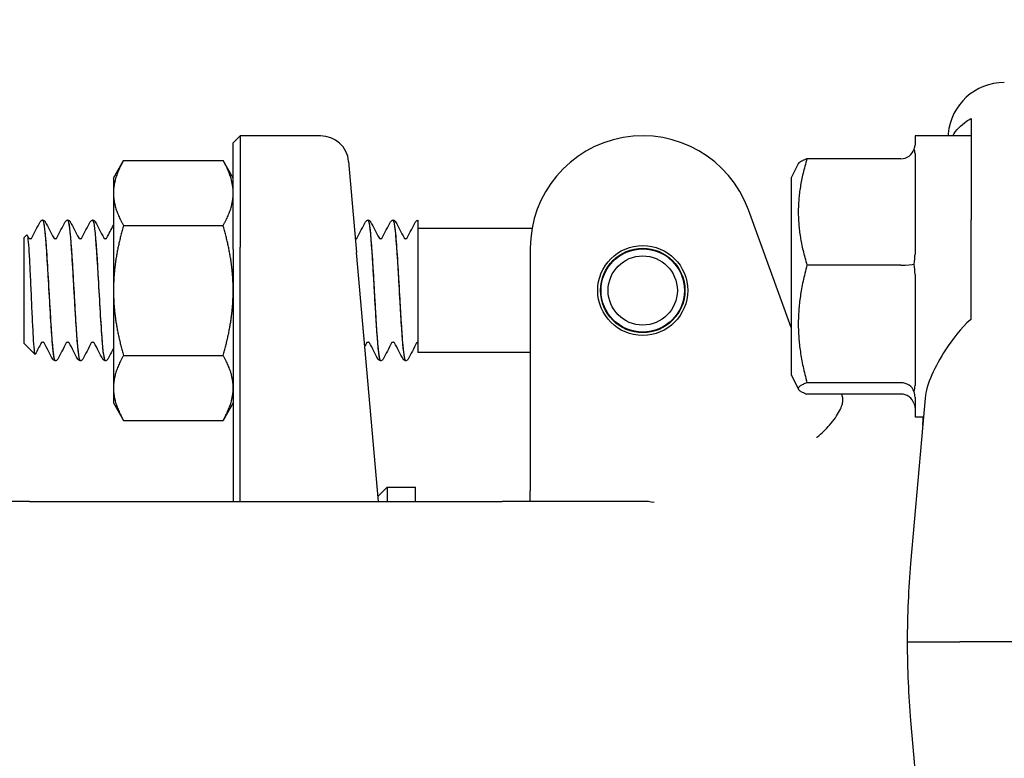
# Model space of a CAD drawing. Header units: inches. Extents: x 24 to 1128, y -69 to 748.
# Tile 340 of 656: x 483.27 to 485.46, y 683.86 to 685.5. Entities that reach past the tile are written whole.
import ezdxf

# ---------------------------------------------------------------- set-up
doc = ezdxf.new("R2010")
doc.units = ezdxf.units.IN
doc.header["$LTSCALE"] = 32
doc.header["$MEASUREMENT"] = 0
doc.layers.add('Dimension (ANSI)', color=7, linetype='Continuous', lineweight=25)
doc.layers.add('Visible (ANSI)', color=7, linetype='Continuous', lineweight=30)
doc.styles.add('Note Text (ANSI)', font='tahoma.ttf')
doc.dimstyles.new('SB Fraction-16 (ANSI)', dxfattribs={"dimscale": 32, "dimtxt": 0.125, "dimasz": 0.098425, "dimexe": 0.125, "dimexo": 0.0625, "dimgap": 0.031496, "dimtad": 0, "dimtih": 1, "dimtoh": 1, "dimdec": 4, "dimrnd": 1e-08, "dimzin": 0, "dimdsep": 46, "dimlunit": 5, "dimtxsty": 'Note Text (ANSI)', "dimcen": 0.09, "dimdle": 0.393701, "dimclrd": 256, "dimclre": 256, "dimclrt": 256, "dimadec": 0, "dimazin": 3, "dimtfac": 0.96, "dimtofl": 0, "dimtmove": 0, "dimatfit": 3, "dimfxl": 1, "dimfrac": 2, "dimtolj": 1, "dimtzin": 12, "dimlwd": -1, "dimlwe": -1, "dimarcsym": 0})

# ---------------------------------------------------------------- blocks, each defined once
blk = doc.blocks.new('*D18')
at = {"layer": 'Defpoints', "color": 0, "transparency": 16777216}
for p in [(496.2806, 687.6685), (344.4743, 549.6685), (496.2806, 549.6685)]:
    blk.add_point(p, dxfattribs=at)
at = {"layer": 'Dimension (ANSI)', "transparency": 16777216}
for p, q in [((494.2806, 687.6685), (340.4743, 687.6685)), ((344.4743, 684.5189), (344.4743, 621.7677)), ((344.4743, 552.8181), (344.4743, 615.5693)), ((494.2806, 549.6685), (340.4743, 549.6685))]:
    blk.add_line(p, q, dxfattribs=at)
for points in [[(343.9494, 684.5189), (344.9993, 684.5189), (344.4743, 687.6685)], [(343.9494, 552.8181), (344.9993, 552.8181), (344.4743, 549.6685)]]:
    blk.add_solid(points, dxfattribs=at)
at = {"layer": 'Dimension (ANSI)', "transparency": 16777216, "insert": (340.3723, 620.7599), "char_height": 4, "attachment_point": 1, "style": 'Note Text (ANSI)'}
blk.add_mtext('\\A1;138', dxfattribs=at)

msp = doc.modelspace()

# ---------------------------------------------------------------- linework, layer by layer
at = {"layer": 'Visible (ANSI)'}
for p, q in [((485.38659, 685.26088), (485.38659, 685.19454)), ((483.74659, 685.22717), (483.76222, 685.24279)), ((483.76222, 685.24279), (483.76222, 684.99529)), ((483.9409, 685.24279), (483.76222, 685.24279)), ((485.26159, 685.24279), (485.26159, 685.22234)), ((485.38659, 685.24279), (485.26159, 685.24279)), ((485.33538, 685.24696), (485.33502, 685.24279)), ((483.74659, 684.99092), (483.74659, 685.22717)), ((485.23034, 685.19192), (485.02155, 685.19192)), ((485.26159, 685.20319), (485.26159, 684.98003)), ((483.48059, 685.14904), (483.50292, 685.18772)), ((483.50292, 685.18772), (483.72426, 685.18772)), ((483.74659, 685.14904), (483.72426, 685.18772)), ((484.00316, 685.18574), (484.02087, 684.98324)), ((484.98659, 685.14904), (485.00269, 685.18125)), ((485.38659, 685.17802), (485.38659, 685.05622)), ((483.48059, 685.14904), (483.48059, 685.11555)), ((484.98659, 685.14904), (484.98659, 684.71154)), ((483.48059, 685.11555), (483.48059, 684.89904)), ((484.98659, 684.81707), (484.89151, 685.0783)), ((483.32361, 685.05529), (483.32303, 685.05529)), ((483.37923, 685.05529), (483.37864, 685.05529)), ((483.43484, 685.05529), (483.43425, 685.05529)), ((483.50292, 685.04338), (483.72426, 685.04338)), ((484.04656, 685.05529), (484.04598, 685.05529)), ((484.10217, 685.05529), (484.10159, 685.05529)), ((484.15659, 685.05523), (484.15659, 685.03886)), ((484.15659, 685.03886), (484.15659, 684.92746)), ((484.41045, 685.03654), (484.15659, 685.03654)), ((485.38659, 684.83536), (485.38659, 685.05622)), ((483.28159, 685.01631), (483.28791, 685.02263)), ((483.28159, 685.01631), (483.28159, 684.78177)), ((483.76222, 684.43029), (483.76222, 684.99529)), ((484.40659, 684.99279), (484.40659, 684.64595)), ((483.74659, 684.99092), (483.74659, 684.43029)), ((484.06925, 684.43029), (484.02087, 684.98324)), ((485.23034, 684.95545), (485.02155, 684.95545)), ((484.15659, 684.92746), (484.15659, 684.76154)), ((485.26159, 684.93488), (485.26159, 684.68798)), ((483.48059, 684.89904), (483.48059, 684.68253)), ((483.28159, 684.78177), (483.3062, 684.75716)), ((483.50292, 684.7547), (483.72426, 684.7547)), ((484.40659, 684.76154), (484.15659, 684.76154)), ((483.35142, 684.74279), (483.35084, 684.74279)), ((483.40703, 684.74279), (483.40645, 684.74279)), ((483.46264, 684.74279), (483.46206, 684.74279)), ((484.07436, 684.74279), (484.07378, 684.74279)), ((484.12998, 684.74279), (484.12939, 684.74279)), ((484.98659, 684.71154), (485.00269, 684.67934)), ((485.23034, 684.69382), (485.02155, 684.69382)), ((483.48059, 684.68253), (483.48059, 684.64904)), ((485.23034, 684.66866), (485.02155, 684.66866)), ((483.48059, 684.64904), (483.50292, 684.61037)), ((483.74659, 684.64904), (483.72426, 684.61037)), ((484.40659, 684.64595), (484.40659, 684.45342)), ((485.28398, 684.65942), (485.25184, 684.2921)), ((485.26159, 684.66198), (485.26159, 684.61779)), ((483.50292, 684.61037), (483.72426, 684.61037)), ((485.28034, 684.61779), (485.26159, 684.61779)), ((484.06832, 684.4409), (484.08897, 684.46154)), ((484.08897, 684.46154), (484.08897, 684.43029)), ((484.08897, 684.46154), (484.15147, 684.46154)), ((484.15147, 684.43029), (484.15147, 684.46154)), ((484.40659, 684.43029), (484.40659, 684.45342)), ((483.29409, 684.43029), (482.98159, 684.43029)), ((483.29409, 684.43029), (484.34409, 684.43029)), ((484.65659, 684.43029), (484.34409, 684.43029)), ((485.24423, 684.11779), (485.36112, 684.11779)), ((485.86159, 684.11779), (485.36112, 684.11779)), ((485.25184, 683.94348), (485.28398, 683.57616))]:
    msp.add_line(p, q, dxfattribs=at)
for radius in [0.1, 0.09375, 0.0925, 0.07688]:
    msp.add_circle((484.65659, 684.89904), radius, dxfattribs=at)
for centre, radius, start, end in [((483.9409, 685.18029), 0.0625, 5, 90), ((484.65659, 684.99279), 0.25, 20, 180), ((484.65659, 684.30529), 0.125, 78.3306, 90)]:
    msp.add_arc(centre, radius, start, end, dxfattribs=at)
for centre, major_axis, ratio, start_param, end_param in [((485.45991, 685.23606), (0.01094, 0.125), 0.9961657, 0.0869335, 1.5707963), ((485.23034, 685.22462), (0, -0.0327), 0.9555533, 0, 1.2241495), ((485.23034, 684.9586), (0.03125, 0), 0.1006388, 4.712389, 5.9365385), ((485.23034, 684.66426), (0.03125, 0), 0.9458753, 0.3466468, 1.5707963), ((485.23034, 684.63596), (0, 0.0327), 0.9555533, 5.0590358, 6.2831853)]:
    msp.add_ellipse(centre, major_axis=major_axis, ratio=ratio, start_param=start_param, end_param=end_param, dxfattribs=at)
for points, knots in [([(485.34535, 685.24279), (485.35328, 685.25601), (485.36388, 685.26679), (485.37886, 685.27719), (485.38258, 685.27948), (485.38659, 685.28163)], [0.72464195, 0.72464195, 0.72464195, 0.72464195, 0.90366002, 0.90366002, 0.95550669, 0.95550669, 0.95550669, 0.95550669]), ([(483.31882, 685.05322), (483.31874, 685.05313), (483.31866, 685.05303), (483.31834, 685.05263), (483.31807, 685.05226), (483.31777, 685.0517)], [-0.025931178, -0.025931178, -0.025931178, -0.025931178, -0.019551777, -0.019551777, 0, 0, 0, 0]), ([(483.31882, 685.05322), (483.3192, 685.05365), (483.3197, 685.05411), (483.32109, 685.05492), (483.32203, 685.05524), (483.32301, 685.05529)], [0, 0, 0, 0, 0.013250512, 0.013250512, 0.027054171, 0.027054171, 0.027054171, 0.027054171]), ([(483.32301, 685.05507), (483.32501, 685.05495), (483.32702, 685.04301), (483.32902, 685.02083), (483.33184, 684.98968), (483.33466, 684.93914), (483.33748, 684.88949), (483.34029, 684.83986), (483.34311, 684.79244), (483.34593, 684.76624), (483.34756, 684.75101), (483.3492, 684.74319), (483.35084, 684.74311)], [4.7095281, 4.7095281, 4.7095281, 4.7095281, 5.3893637, 5.3893637, 5.3893637, 6.3443154, 6.3443154, 6.3443154, 7.2990044, 7.2990044, 7.2990044, 7.8539816, 7.8539816, 7.8539816, 7.8539816]), ([(483.35145, 684.743), (483.34936, 684.74313), (483.34727, 684.75615), (483.34518, 684.78005), (483.34237, 684.81224), (483.33955, 684.86329), (483.33674, 684.91277), (483.3339, 684.9627), (483.33106, 685.00967), (483.32822, 685.0346), (483.32669, 685.04808), (483.32515, 685.05502), (483.32361, 685.05508)], [-14.1400278, -14.1400278, -14.1400278, -14.1400278, -13.4320997, -13.4320997, -13.4320997, -12.4783682, -12.4783682, -12.4783682, -11.5160648, -11.5160648, -11.5160648, -10.9955743, -10.9955743, -10.9955743, -10.9955743]), ([(483.32364, 685.05529), (483.32477, 685.05523), (483.32584, 685.05481), (483.32731, 685.05382), (483.32779, 685.0533), (483.3285, 685.05238), (483.32875, 685.05196), (483.32896, 685.05155)], [0, 0, 0, 0, 0.015967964, 0.015967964, 0.031253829, 0.031253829, 0.045415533, 0.045415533, 0.045415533, 0.045415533]), ([(483.3733, 685.05155), (483.37363, 685.05219), (483.37403, 685.05286), (483.37517, 685.05396), (483.37567, 685.05435), (483.37696, 685.055), (483.37777, 685.05525), (483.37862, 685.05529)], [0, 0, 0, 0, 0.022095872, 0.022095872, 0.033561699, 0.033561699, 0.045438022, 0.045438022, 0.045438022, 0.045438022]), ([(483.37862, 685.05523), (483.37898, 685.05528), (483.37934, 685.05494), (483.3797, 685.05417), (483.38252, 685.04825), (483.38533, 685.01728), (483.38814, 684.97364), (483.39095, 684.93002), (483.39377, 684.8749), (483.39658, 684.83032), (483.39939, 684.78574), (483.4022, 684.75288), (483.40501, 684.74485), (483.40549, 684.74348), (483.40597, 684.74284), (483.40645, 684.74289)], [10.9927134, 10.9927134, 10.9927134, 10.9927134, 11.1151899, 11.1151899, 11.1151899, 12.0686082, 12.0686082, 12.0686082, 13.0217811, 13.0217811, 13.0217811, 13.9747115, 13.9747115, 13.9747115, 14.1371669, 14.1371669, 14.1371669, 14.1371669]), ([(483.40706, 684.74304), (483.40617, 684.7429), (483.40528, 684.74509), (483.40439, 684.7497), (483.40158, 684.76427), (483.39878, 684.80267), (483.39598, 684.84964), (483.39318, 684.89653), (483.39038, 684.95073), (483.38758, 684.99075), (483.38479, 685.03054), (483.38201, 685.05522), (483.37923, 685.05529)], [-20.4232131, -20.4232131, -20.4232131, -20.4232131, -20.1217618, -20.1217618, -20.1217618, -19.1712317, -19.1712317, -19.1712317, -18.2223022, -18.2223022, -18.2223022, -17.2787596, -17.2787596, -17.2787596, -17.2787596]), ([(483.37925, 685.05529), (483.38039, 685.05523), (483.38145, 685.05481), (483.38292, 685.05382), (483.3834, 685.0533), (483.38411, 685.05238), (483.38436, 685.05196), (483.38457, 685.05155)], [0, 0, 0, 0, 0.015967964, 0.015967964, 0.031253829, 0.031253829, 0.045415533, 0.045415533, 0.045415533, 0.045415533]), ([(483.42891, 685.05155), (483.42924, 685.05219), (483.42964, 685.05286), (483.43078, 685.05396), (483.43128, 685.05435), (483.43257, 685.055), (483.43339, 685.05525), (483.43423, 685.05529)], [0, 0, 0, 0, 0.022095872, 0.022095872, 0.033561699, 0.033561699, 0.045438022, 0.045438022, 0.045438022, 0.045438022]), ([(483.43423, 685.05496), (483.43573, 685.05501), (483.43723, 685.04858), (483.43873, 685.03576), (483.44154, 685.01177), (483.44434, 684.96602), (483.44715, 684.91677), (483.44996, 684.86753), (483.45277, 684.81608), (483.45557, 684.78292), (483.45774, 684.75738), (483.4599, 684.7432), (483.46206, 684.74295)], [17.2758987, 17.2758987, 17.2758987, 17.2758987, 17.7840647, 17.7840647, 17.7840647, 18.7358252, 18.7358252, 18.7358252, 19.6873602, 19.6873602, 19.6873602, 20.4203522, 20.4203522, 20.4203522, 20.4203522]), ([(483.46267, 684.74284), (483.4602, 684.74295), (483.45773, 684.7618), (483.45525, 684.79413), (483.45241, 684.83134), (483.44957, 684.88543), (483.44672, 684.93434), (483.44389, 684.98312), (483.44105, 685.02541), (483.43821, 685.04405), (483.43709, 685.05145), (483.43596, 685.05505), (483.43484, 685.05498)], [-26.7063984, -26.7063984, -26.7063984, -26.7063984, -25.8688703, -25.8688703, -25.8688703, -24.9048316, -24.9048316, -24.9048316, -23.9435311, -23.9435311, -23.9435311, -23.5619449, -23.5619449, -23.5619449, -23.5619449]), ([(483.43486, 685.05529), (483.436, 685.05523), (483.43706, 685.05481), (483.43853, 685.05382), (483.43901, 685.0533), (483.43972, 685.05238), (483.43997, 685.05196), (483.44018, 685.05155)], [0, 0, 0, 0, 0.015967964, 0.015967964, 0.031253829, 0.031253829, 0.045415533, 0.045415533, 0.045415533, 0.045415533]), ([(484.04063, 685.05155), (484.04097, 685.05219), (484.04137, 685.05286), (484.04251, 685.05396), (484.043, 685.05435), (484.04429, 685.055), (484.04511, 685.05525), (484.04595, 685.05529)], [0, 0, 0, 0, 0.022095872, 0.022095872, 0.033561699, 0.033561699, 0.045438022, 0.045438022, 0.045438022, 0.045438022]), ([(484.04595, 685.05518), (484.04645, 685.05526), (484.04694, 685.05461), (484.04743, 685.05318), (484.05025, 685.04502), (484.05308, 685.01184), (484.0559, 684.96699), (484.05871, 684.92223), (484.06153, 684.86704), (484.06434, 684.82353), (484.06715, 684.7801), (484.06996, 684.74945), (484.07277, 684.74381), (484.07311, 684.74313), (484.07345, 684.74281), (484.07378, 684.74285)], [86.3909371, 86.3909371, 86.3909371, 86.3909371, 86.558303, 86.558303, 86.558303, 87.5147256, 87.5147256, 87.5147256, 88.4689986, 88.4689986, 88.4689986, 89.4213086, 89.4213086, 89.4213086, 89.5353906, 89.5353906, 89.5353906, 89.5353906]), ([(484.07439, 684.74299), (484.07364, 684.74287), (484.0729, 684.74439), (484.07215, 684.74766), (484.06934, 684.75994), (484.06653, 684.79655), (484.06372, 684.84285), (484.06091, 684.88913), (484.0581, 684.9439), (484.05529, 684.98527), (484.05248, 685.02662), (484.04967, 685.05351), (484.04686, 685.0552), (484.04676, 685.05526), (484.04666, 685.05529), (484.04656, 685.05528)], [-95.8214368, -95.8214368, -95.8214368, -95.8214368, -95.568359, -95.568359, -95.568359, -94.6156683, -94.6156683, -94.6156683, -93.6632144, -93.6632144, -93.6632144, -92.7109946, -92.7109946, -92.7109946, -92.6769833, -92.6769833, -92.6769833, -92.6769833]), ([(484.04658, 685.05529), (484.04772, 685.05523), (484.04878, 685.05481), (484.05025, 685.05382), (484.05074, 685.0533), (484.05144, 685.05238), (484.05169, 685.05196), (484.0519, 685.05155)], [0, 0, 0, 0, 0.015967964, 0.015967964, 0.031253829, 0.031253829, 0.045415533, 0.045415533, 0.045415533, 0.045415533]), ([(484.09625, 685.05155), (484.09658, 685.05219), (484.09698, 685.05286), (484.09812, 685.05396), (484.09861, 685.05435), (484.0999, 685.055), (484.10072, 685.05525), (484.10156, 685.05529)], [0, 0, 0, 0, 0.022095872, 0.022095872, 0.033561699, 0.033561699, 0.045438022, 0.045438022, 0.045438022, 0.045438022]), ([(484.10156, 685.05498), (484.10324, 685.05496), (484.10492, 685.04681), (484.1066, 685.03091), (484.10941, 685.00425), (484.11223, 684.95656), (484.11504, 684.90693), (484.11785, 684.8575), (484.12065, 684.80743), (484.12346, 684.77666), (484.12543, 684.75493), (484.12741, 684.74324), (484.12939, 684.74303)], [92.6741224, 92.6741224, 92.6741224, 92.6741224, 93.2431504, 93.2431504, 93.2431504, 94.1972517, 94.1972517, 94.1972517, 95.1476373, 95.1476373, 95.1476373, 95.8185759, 95.8185759, 95.8185759, 95.8185759]), ([(484.13, 684.74287), (484.1276, 684.74301), (484.12519, 684.76074), (484.12279, 684.79155), (484.11997, 684.82761), (484.11716, 684.88064), (484.11434, 684.92939), (484.11153, 684.97813), (484.10871, 685.0213), (484.1059, 685.04162), (484.10466, 685.0506), (484.10341, 685.05501), (484.10217, 685.05497)], [-102.1046221, -102.1046221, -102.1046221, -102.1046221, -101.2896371, -101.2896371, -101.2896371, -100.3354652, -100.3354652, -100.3354652, -99.3815473, -99.3815473, -99.3815473, -98.9601686, -98.9601686, -98.9601686, -98.9601686]), ([(484.1022, 685.05529), (484.10333, 685.05523), (484.10439, 685.05481), (484.10586, 685.05382), (484.10635, 685.0533), (484.10705, 685.05238), (484.1073, 685.05196), (484.10751, 685.05155)], [0, 0, 0, 0, 0.015967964, 0.015967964, 0.031253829, 0.031253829, 0.045415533, 0.045415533, 0.045415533, 0.045415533]), ([(484.15186, 685.05155), (484.15217, 685.05215), (484.15255, 685.05278), (484.15356, 685.05382), (484.15399, 685.05418), (484.15512, 685.05484), (484.15582, 685.05511), (484.15659, 685.05523)], [0, 0, 0, 0, 0.020860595, 0.020860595, 0.031618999, 0.031618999, 0.042693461, 0.042693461, 0.042693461, 0.042693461]), ([(483.28791, 685.02263), (483.28805, 685.02277), (483.28819, 685.0228), (483.28909, 685.02234), (483.28984, 685.01873), (483.29135, 685.0055), (483.2921, 684.9959), (483.29362, 684.97179), (483.29437, 684.95745), (483.29588, 684.92577), (483.29663, 684.90871), (483.29815, 684.87406), (483.2989, 684.8568), (483.30041, 684.82438), (483.30116, 684.80956), (483.30268, 684.7844), (483.30343, 684.77437), (483.30494, 684.76057), (483.30569, 684.75702), (483.30659, 684.75705), (483.30674, 684.75719), (483.30689, 684.75747)], [-1.8174748, -1.8174748, -1.8174748, -1.8174748, -1.7949096, -1.7949096, -1.6700584, -1.6700584, -1.5430016, -1.5430016, -1.41374, -1.41374, -1.2822742, -1.2822742, -1.1486049, -1.1486049, -1.0127327, -1.0127327, -0.8746582, -0.8746582, -0.7343822, -0.7343822, -0.7065085, -0.7065085, -0.7065085, -0.7065085]), ([(483.29214, 685.01573), (483.29214, 685.01573), (483.29222, 685.01557), (483.29277, 685.01504), (483.29311, 685.01476), (483.29412, 685.01429), (483.29482, 685.0141), (483.29552, 685.0141)], [0.003893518, 0.003893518, 0.003893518, 0.003893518, 0.02135506, 0.02135506, 0.032660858, 0.032660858, 0.044379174, 0.044379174, 0.044379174, 0.044379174]), ([(483.29552, 685.0141), (483.29659, 685.0141), (483.29759, 685.01455), (483.29855, 685.01526), (483.29874, 685.01551), (483.29887, 685.0157), (483.29889, 685.01573), (483.29889, 685.01573)], [0, 0, 0, 0, 0.017919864, 0.017919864, 0.032518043, 0.032518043, 0.040461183, 0.040461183, 0.040461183, 0.040461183]), ([(483.34776, 685.01573), (483.34776, 685.01573), (483.34783, 685.01557), (483.34838, 685.01504), (483.34872, 685.01476), (483.34974, 685.01429), (483.35043, 685.0141), (483.35113, 685.0141)], [0.003893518, 0.003893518, 0.003893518, 0.003893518, 0.02135506, 0.02135506, 0.032660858, 0.032660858, 0.044379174, 0.044379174, 0.044379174, 0.044379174]), ([(483.35113, 685.0141), (483.3522, 685.0141), (483.3532, 685.01455), (483.35416, 685.01526), (483.35435, 685.01551), (483.35449, 685.0157), (483.3545, 685.01573), (483.3545, 685.01573)], [0, 0, 0, 0, 0.017919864, 0.017919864, 0.032518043, 0.032518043, 0.040461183, 0.040461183, 0.040461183, 0.040461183]), ([(483.40337, 685.01573), (483.40337, 685.01573), (483.40344, 685.01557), (483.40399, 685.01504), (483.40433, 685.01476), (483.40535, 685.01429), (483.40604, 685.0141), (483.40674, 685.0141)], [0.003893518, 0.003893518, 0.003893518, 0.003893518, 0.02135506, 0.02135506, 0.032660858, 0.032660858, 0.044379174, 0.044379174, 0.044379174, 0.044379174]), ([(483.40674, 685.0141), (483.40781, 685.0141), (483.40881, 685.01455), (483.40977, 685.01526), (483.40996, 685.01551), (483.4101, 685.0157), (483.41011, 685.01573), (483.41011, 685.01573)], [0, 0, 0, 0, 0.017919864, 0.017919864, 0.032518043, 0.032518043, 0.040461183, 0.040461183, 0.040461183, 0.040461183]), ([(483.45898, 685.01573), (483.45898, 685.01573), (483.45905, 685.01557), (483.4596, 685.01504), (483.45994, 685.01476), (483.46096, 685.01429), (483.46165, 685.0141), (483.46235, 685.0141)], [0.003893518, 0.003893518, 0.003893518, 0.003893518, 0.02135506, 0.02135506, 0.032660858, 0.032660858, 0.044379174, 0.044379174, 0.044379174, 0.044379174]), ([(483.46235, 685.0141), (483.46342, 685.0141), (483.46442, 685.01455), (483.46538, 685.01526), (483.46557, 685.01551), (483.46571, 685.0157), (483.46572, 685.01573), (483.46572, 685.01573)], [0, 0, 0, 0, 0.017919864, 0.017919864, 0.032518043, 0.032518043, 0.040461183, 0.040461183, 0.040461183, 0.040461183]), ([(484.01846, 685.0141), (484.01954, 685.0141), (484.02053, 685.01455), (484.02149, 685.01526), (484.02168, 685.01551), (484.02182, 685.0157), (484.02184, 685.01573), (484.02184, 685.01573)], [0, 0, 0, 0, 0.017919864, 0.017919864, 0.032518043, 0.032518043, 0.040461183, 0.040461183, 0.040461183, 0.040461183]), ([(484.0707, 685.01573), (484.0707, 685.01573), (484.07077, 685.01557), (484.07132, 685.01504), (484.07167, 685.01476), (484.07268, 685.01429), (484.07337, 685.0141), (484.07407, 685.0141)], [0.003893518, 0.003893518, 0.003893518, 0.003893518, 0.02135506, 0.02135506, 0.032660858, 0.032660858, 0.044379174, 0.044379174, 0.044379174, 0.044379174]), ([(484.07407, 685.0141), (484.07515, 685.0141), (484.07614, 685.01455), (484.0771, 685.01526), (484.07729, 685.01551), (484.07743, 685.0157), (484.07745, 685.01573), (484.07745, 685.01573)], [0, 0, 0, 0, 0.017919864, 0.017919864, 0.032518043, 0.032518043, 0.040461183, 0.040461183, 0.040461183, 0.040461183]), ([(484.12631, 685.01573), (484.12631, 685.01573), (484.12638, 685.01557), (484.12694, 685.01504), (484.12728, 685.01476), (484.12829, 685.01429), (484.12898, 685.0141), (484.12968, 685.0141)], [0.003893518, 0.003893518, 0.003893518, 0.003893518, 0.02135506, 0.02135506, 0.032660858, 0.032660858, 0.044379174, 0.044379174, 0.044379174, 0.044379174]), ([(484.12968, 685.0141), (484.13076, 685.0141), (484.13175, 685.01455), (484.13271, 685.01526), (484.13291, 685.01551), (484.13304, 685.0157), (484.13306, 685.01573), (484.13306, 685.01573)], [0, 0, 0, 0, 0.017919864, 0.017919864, 0.032518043, 0.032518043, 0.040461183, 0.040461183, 0.040461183, 0.040461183]), ([(485.38659, 684.83536), (485.38605, 684.83491), (485.38552, 684.83446), (485.36363, 684.81575), (485.34395, 684.78933), (485.31792, 684.74951), (485.30696, 684.73005), (485.29069, 684.69277), (485.28533, 684.67492), (485.28398, 684.65942)], [1.27338526, 1.27338526, 1.27338526, 1.27338526, 1.27873688, 1.27873688, 1.4959744, 1.4959744, 1.66977331, 1.66977331, 1.84048199, 1.84048199, 1.84048199, 1.84048199]), ([(483.32332, 684.78398), (483.32225, 684.78398), (483.32125, 684.78353), (483.32029, 684.78283), (483.3201, 684.78257), (483.31997, 684.78238), (483.31995, 684.78235), (483.31995, 684.78235)], [0, 0, 0, 0, 0.017919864, 0.017919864, 0.032518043, 0.032518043, 0.040461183, 0.040461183, 0.040461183, 0.040461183]), ([(483.3267, 684.78235), (483.3267, 684.78235), (483.32662, 684.78252), (483.32607, 684.78304), (483.32573, 684.78332), (483.32472, 684.78379), (483.32403, 684.78398), (483.32332, 684.78398)], [0.003893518, 0.003893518, 0.003893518, 0.003893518, 0.02135506, 0.02135506, 0.032660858, 0.032660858, 0.044379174, 0.044379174, 0.044379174, 0.044379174]), ([(483.37893, 684.78398), (483.37786, 684.78398), (483.37687, 684.78353), (483.37591, 684.78283), (483.37571, 684.78257), (483.37558, 684.78238), (483.37556, 684.78235), (483.37556, 684.78235)], [0, 0, 0, 0, 0.017919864, 0.017919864, 0.032518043, 0.032518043, 0.040461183, 0.040461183, 0.040461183, 0.040461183]), ([(483.38231, 684.78235), (483.38231, 684.78235), (483.38224, 684.78252), (483.38168, 684.78304), (483.38134, 684.78332), (483.38033, 684.78379), (483.37964, 684.78398), (483.37893, 684.78398)], [0.003893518, 0.003893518, 0.003893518, 0.003893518, 0.02135506, 0.02135506, 0.032660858, 0.032660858, 0.044379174, 0.044379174, 0.044379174, 0.044379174]), ([(483.43455, 684.78398), (483.43347, 684.78398), (483.43248, 684.78353), (483.43152, 684.78283), (483.43133, 684.78257), (483.43119, 684.78238), (483.43117, 684.78235), (483.43117, 684.78235)], [0, 0, 0, 0, 0.017919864, 0.017919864, 0.032518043, 0.032518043, 0.040461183, 0.040461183, 0.040461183, 0.040461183]), ([(483.43792, 684.78235), (483.43792, 684.78235), (483.43785, 684.78252), (483.43729, 684.78304), (483.43695, 684.78332), (483.43594, 684.78379), (483.43525, 684.78398), (483.43455, 684.78398)], [0.003893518, 0.003893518, 0.003893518, 0.003893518, 0.02135506, 0.02135506, 0.032660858, 0.032660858, 0.044379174, 0.044379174, 0.044379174, 0.044379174]), ([(484.04627, 684.78398), (484.04519, 684.78398), (484.0442, 684.78353), (484.04324, 684.78283), (484.04305, 684.78257), (484.04291, 684.78238), (484.04289, 684.78235), (484.04289, 684.78235)], [0, 0, 0, 0, 0.017919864, 0.017919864, 0.032518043, 0.032518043, 0.040461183, 0.040461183, 0.040461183, 0.040461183]), ([(484.04964, 684.78235), (484.04964, 684.78235), (484.04957, 684.78252), (484.04902, 684.78304), (484.04867, 684.78332), (484.04766, 684.78379), (484.04697, 684.78398), (484.04627, 684.78398)], [0.003893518, 0.003893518, 0.003893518, 0.003893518, 0.02135506, 0.02135506, 0.032660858, 0.032660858, 0.044379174, 0.044379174, 0.044379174, 0.044379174]), ([(484.10188, 684.78398), (484.10081, 684.78398), (484.09981, 684.78353), (484.09885, 684.78283), (484.09866, 684.78257), (484.09852, 684.78238), (484.09851, 684.78235), (484.09851, 684.78235)], [0, 0, 0, 0, 0.017919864, 0.017919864, 0.032518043, 0.032518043, 0.040461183, 0.040461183, 0.040461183, 0.040461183]), ([(484.10525, 684.78235), (484.10525, 684.78235), (484.10518, 684.78252), (484.10463, 684.78304), (484.10429, 684.78332), (484.10327, 684.78379), (484.10258, 684.78398), (484.10188, 684.78398)], [0.003893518, 0.003893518, 0.003893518, 0.003893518, 0.02135506, 0.02135506, 0.032660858, 0.032660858, 0.044379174, 0.044379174, 0.044379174, 0.044379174]), ([(484.15659, 684.78389), (484.15561, 684.78369), (484.1549, 684.78319), (484.15424, 684.78257), (484.15414, 684.7824), (484.15412, 684.78236), (484.15412, 684.78235), (484.15412, 684.78235)], [0, 0, 0, 0, 0.017397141, 0.017397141, 0.033013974, 0.033013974, 0.035372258, 0.035372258, 0.035372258, 0.035372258]), ([(483.35081, 684.74279), (483.34968, 684.74285), (483.34862, 684.74327), (483.34715, 684.74426), (483.34666, 684.74478), (483.34595, 684.7457), (483.34571, 684.74612), (483.3455, 684.74653)], [0, 0, 0, 0, 0.015967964, 0.015967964, 0.031253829, 0.031253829, 0.045415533, 0.045415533, 0.045415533, 0.045415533]), ([(483.35676, 684.74653), (483.35643, 684.74589), (483.35603, 684.74522), (483.35489, 684.74412), (483.35439, 684.74373), (483.3531, 684.74308), (483.35229, 684.74283), (483.35145, 684.74279)], [0, 0, 0, 0, 0.022095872, 0.022095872, 0.033561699, 0.033561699, 0.045438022, 0.045438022, 0.045438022, 0.045438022]), ([(483.40642, 684.74279), (483.40529, 684.74285), (483.40423, 684.74327), (483.40276, 684.74426), (483.40227, 684.74478), (483.40157, 684.7457), (483.40132, 684.74612), (483.40111, 684.74653)], [0, 0, 0, 0, 0.015967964, 0.015967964, 0.031253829, 0.031253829, 0.045415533, 0.045415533, 0.045415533, 0.045415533]), ([(483.41237, 684.74653), (483.41204, 684.74589), (483.41164, 684.74522), (483.4105, 684.74412), (483.41001, 684.74373), (483.40872, 684.74308), (483.4079, 684.74283), (483.40706, 684.74279)], [0, 0, 0, 0, 0.022095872, 0.022095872, 0.033561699, 0.033561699, 0.045438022, 0.045438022, 0.045438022, 0.045438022]), ([(483.46203, 684.74279), (483.4609, 684.74285), (483.45984, 684.74327), (483.45837, 684.74426), (483.45788, 684.74478), (483.45718, 684.7457), (483.45693, 684.74612), (483.45672, 684.74653)], [0, 0, 0, 0, 0.015967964, 0.015967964, 0.031253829, 0.031253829, 0.045415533, 0.045415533, 0.045415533, 0.045415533]), ([(483.46799, 684.74653), (483.46765, 684.74589), (483.46725, 684.74522), (483.46611, 684.74412), (483.46562, 684.74373), (483.46433, 684.74308), (483.46351, 684.74283), (483.46267, 684.74279)], [0, 0, 0, 0, 0.022095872, 0.022095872, 0.033561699, 0.033561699, 0.045438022, 0.045438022, 0.045438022, 0.045438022]), ([(484.07376, 684.74279), (484.07262, 684.74285), (484.07156, 684.74327), (484.07009, 684.74426), (484.06961, 684.74478), (484.0689, 684.7457), (484.06865, 684.74612), (484.06844, 684.74653)], [0, 0, 0, 0, 0.015967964, 0.015967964, 0.031253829, 0.031253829, 0.045415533, 0.045415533, 0.045415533, 0.045415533]), ([(484.07971, 684.74653), (484.07938, 684.74589), (484.07898, 684.74522), (484.07784, 684.74412), (484.07734, 684.74373), (484.07605, 684.74308), (484.07523, 684.74283), (484.07439, 684.74279)], [0, 0, 0, 0, 0.022095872, 0.022095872, 0.033561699, 0.033561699, 0.045438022, 0.045438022, 0.045438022, 0.045438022]), ([(484.12937, 684.74279), (484.12823, 684.74285), (484.12717, 684.74327), (484.1257, 684.74426), (484.12522, 684.74478), (484.12451, 684.7457), (484.12426, 684.74612), (484.12405, 684.74653)], [0, 0, 0, 0, 0.015967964, 0.015967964, 0.031253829, 0.031253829, 0.045415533, 0.045415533, 0.045415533, 0.045415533]), ([(484.13532, 684.74653), (484.13499, 684.74589), (484.13459, 684.74522), (484.13345, 684.74412), (484.13295, 684.74373), (484.13166, 684.74308), (484.13084, 684.74283), (484.13, 684.74279)], [0, 0, 0, 0, 0.022095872, 0.022095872, 0.033561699, 0.033561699, 0.045438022, 0.045438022, 0.045438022, 0.045438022]), ([(485.04314, 684.57242), (485.0433, 684.57255), (485.04346, 684.57268), (485.05432, 684.58154), (485.06368, 684.59067), (485.0814, 684.61092), (485.08886, 684.62178), (485.09643, 684.63635), (485.09833, 684.64088), (485.1005, 684.64803), (485.10108, 684.65083), (485.10157, 684.65607), (485.10146, 684.65849), (485.10099, 684.66067)], [-0.0020759, -0.0020759, -0.0020759, -0.0020759, 0, 0, 0.13981454, 0.13981454, 0.31147859, 0.31147859, 0.39681645, 0.39681645, 0.45847322, 0.45847322, 0.52204096, 0.52204096, 0.52204096, 0.52204096])]:
    msp.add_open_spline(points, degree=3, knots=knots, dxfattribs=at)
for points, weights in [([(485.38659, 685.28163), (485.38659, 685.27133), (485.38659, 685.26088)], [0.999914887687, 0.999912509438, 0.999993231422]), ([(485.02155, 685.19192), (484.98547, 685.07368), (485.02155, 684.95545)], [1.04422863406, 1.20577136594, 1.04422863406]), ([(485.00269, 685.18125), (485.00518, 685.18621), (485.02155, 685.19192)], [1.12285543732, 1.11183872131, 1.04422863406]), ([(483.50292, 685.18772), (483.48059, 685.14904), (483.48059, 685.11555)], [1, 1.0379548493, 1]), ([(483.74659, 685.11555), (483.74659, 685.14904), (483.72426, 685.18772)], [1, 1.0379548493, 1]), ([(483.48059, 685.11555), (483.48059, 685.08205), (483.50292, 685.04338)], [1, 1.0379548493, 1]), ([(483.72426, 685.04338), (483.74659, 685.08205), (483.74659, 685.11555)], [1, 1.0379548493, 1]), ([(483.50292, 685.04338), (483.48059, 684.96603), (483.48059, 684.89904)], [1, 1.0379548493, 1]), ([(483.74659, 684.89904), (483.74659, 684.96603), (483.72426, 685.04338)], [1, 1.0379548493, 1]), ([(485.02155, 684.95545), (484.98547, 684.82464), (485.02155, 684.69382)], [1.04422863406, 1.20577136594, 1.04422863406]), ([(483.48059, 684.89904), (483.48059, 684.83205), (483.50292, 684.7547)], [1, 1.0379548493, 1]), ([(483.72426, 684.7547), (483.74659, 684.83205), (483.74659, 684.89904)], [1, 1.0379548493, 1]), ([(483.50292, 684.7547), (483.48059, 684.71603), (483.48059, 684.68253)], [1, 1.0379548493, 1]), ([(483.74659, 684.68253), (483.74659, 684.71603), (483.72426, 684.7547)], [1, 1.0379548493, 1]), ([(485.02155, 684.69382), (484.98547, 684.68124), (485.02155, 684.66866)], [1.04422863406, 1.20577136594, 1.04422863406]), ([(483.48059, 684.68253), (483.48059, 684.64904), (483.50292, 684.61037)], [1, 1.0379548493, 1]), ([(483.72426, 684.61037), (483.74659, 684.64904), (483.74659, 684.68253)], [1, 1.0379548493, 1])]:
    msp.add_rational_spline(points, weights, degree=2, dxfattribs=at)
for points in [[(485.25973, 685.21351), (485.26111, 685.21673), (485.26159, 685.21977), (485.26159, 685.22234)], [(485.26159, 685.20319), (485.26159, 685.20671), (485.26111, 685.21029), (485.25973, 685.21351)], [(485.38659, 685.19454), (485.38636, 685.18919), (485.38636, 685.18367), (485.38659, 685.17802)], [(483.29888, 685.01571), (483.30513, 685.02759), (483.31137, 685.03949), (483.3176, 685.05139)], [(483.31777, 685.0517), (483.31771, 685.0516), (483.31766, 685.05149), (483.3176, 685.05139)], [(483.32896, 685.05155), (483.33522, 685.0396), (483.34149, 685.02765), (483.34777, 685.01571)], [(483.35449, 685.01571), (483.36077, 685.02765), (483.36704, 685.0396), (483.3733, 685.05155)], [(483.38457, 685.05155), (483.39083, 685.0396), (483.3971, 685.02765), (483.40338, 685.01571)], [(483.4101, 685.01571), (483.41638, 685.02765), (483.42265, 685.0396), (483.42891, 685.05155)], [(483.44018, 685.05155), (483.44644, 685.0396), (483.45271, 685.02765), (483.45899, 685.01571)], [(483.46571, 685.01571), (483.47068, 685.02515), (483.47564, 685.0346), (483.48059, 685.04405)], [(484.02182, 685.01571), (484.02811, 685.02765), (484.03437, 685.0396), (484.04063, 685.05155)], [(484.0519, 685.05155), (484.05816, 685.0396), (484.06443, 685.02765), (484.07071, 685.01571)], [(484.07744, 685.01571), (484.08372, 685.02765), (484.08998, 685.0396), (484.09625, 685.05155)], [(484.10751, 685.05155), (484.11377, 685.0396), (484.12004, 685.02765), (484.12632, 685.01571)], [(484.13305, 685.01571), (484.13933, 685.02765), (484.1456, 685.0396), (484.15186, 685.05155)], [(483.2887, 685.02228), (483.28985, 685.02009), (483.291, 685.0179), (483.29216, 685.01571)], [(484.01817, 685.01411), (484.01827, 685.01411), (484.01837, 685.0141), (484.01846, 685.0141)], [(485.25973, 684.95753), (485.26111, 684.96512), (485.26159, 684.97289), (485.26159, 684.98003)], [(485.26159, 684.93488), (485.26159, 684.94211), (485.26111, 684.94993), (485.25973, 684.95753)], [(483.31996, 684.78237), (483.3156, 684.77408), (483.31124, 684.76578), (483.30689, 684.75747)], [(483.3455, 684.74653), (483.33923, 684.75848), (483.33297, 684.77043), (483.32669, 684.78237)], [(483.37557, 684.78237), (483.36929, 684.77043), (483.36302, 684.75848), (483.35676, 684.74653)], [(483.40111, 684.74653), (483.39485, 684.75848), (483.38858, 684.77043), (483.3823, 684.78237)], [(483.43118, 684.78237), (483.4249, 684.77043), (483.41864, 684.75848), (483.41237, 684.74653)], [(483.45672, 684.74653), (483.45046, 684.75848), (483.44419, 684.77043), (483.43791, 684.78237)], [(484.04291, 684.78237), (484.04163, 684.77995), (484.04036, 684.77753), (484.03908, 684.7751)], [(484.06844, 684.74653), (484.06218, 684.75848), (484.05591, 684.77043), (484.04963, 684.78237)], [(484.09852, 684.78237), (484.09224, 684.77043), (484.08597, 684.75848), (484.07971, 684.74653)], [(484.12405, 684.74653), (484.11779, 684.75848), (484.11152, 684.77043), (484.10524, 684.78237)], [(484.15413, 684.78237), (484.14785, 684.77043), (484.14158, 684.75848), (484.13532, 684.74653)], [(483.48059, 684.77057), (483.47639, 684.76256), (483.47218, 684.75454), (483.46799, 684.74653)], [(485.25973, 684.67431), (485.26111, 684.67868), (485.26159, 684.68341), (485.26159, 684.68798)], [(485.10099, 684.66067), (485.10035, 684.66364), (485.09977, 684.66631), (485.09926, 684.66866)], [(485.26159, 684.66198), (485.26159, 684.66569), (485.26111, 684.66994), (485.25973, 684.67431)], [(485.25973, 684.64707), (485.26111, 684.64385), (485.26159, 684.64081), (485.26159, 684.63824)], [(485.27876, 684.59978), (485.27924, 684.60531), (485.27965, 684.61132), (485.28006, 684.61779)], [(485.25184, 684.2921), (485.24706, 684.23747), (485.24423, 684.17807), (485.24423, 684.11779)], [(485.24423, 684.11779), (485.24423, 684.05751), (485.24706, 683.9981), (485.25184, 683.94348)]]:
    msp.add_open_spline(points, degree=3, dxfattribs=at)

# ---------------------------------------------------------------- dimensions: what is measured, and where the dimension line sits
at = {"layer": 'Dimension (ANSI)'}
dim = msp.add_linear_dim(base=(344.47435, 549.66853), p1=(496.28063, 687.66853), p2=(496.28063, 549.66853), angle=90, dimstyle='SB Fraction-16 (ANSI)', override={"dimgap": 0.031496, "dimdec": 4, "dimtol": 0, "dimlim": 0, "dimtp": 0, "dimtm": 0, "dimtdec": 2, "dimatfit": 1}, dxfattribs=at)
dim.commit()
dim.dimension.update_dxf_attribs({"geometry": '*D18', "text_midpoint": (344.47435, 618.66853), "dimtype": 160})

doc.saveas('drawing.dxf')
